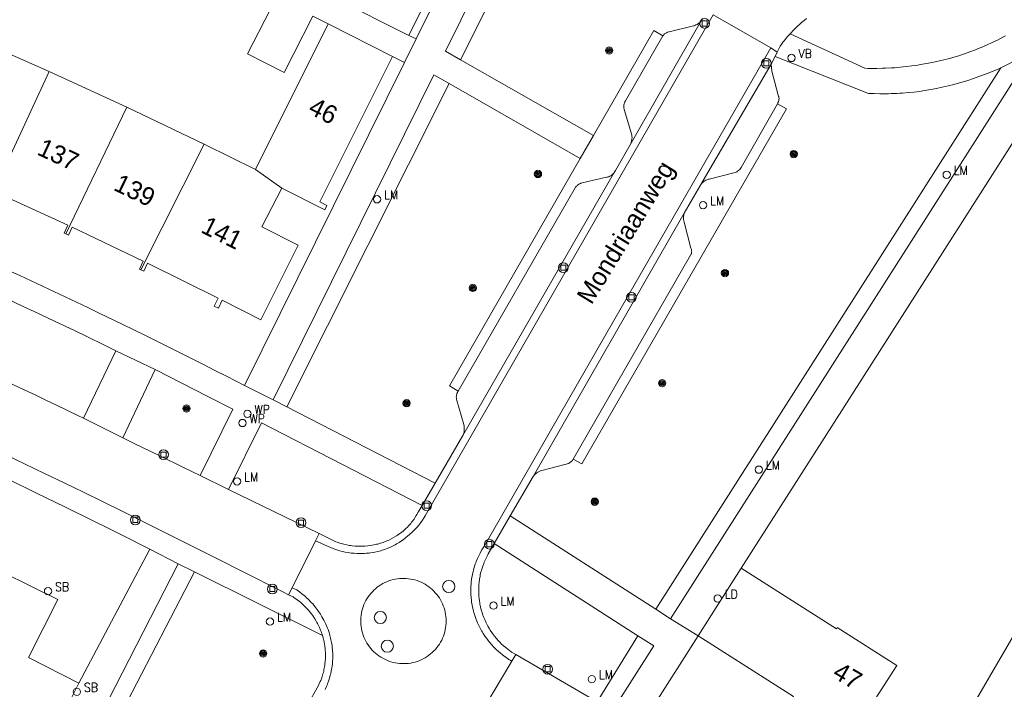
# Model space of a CAD drawing. Header units: metres. Extents: x 138165 to 154469, y 480134 to 494189.
# Tile 675 of 1056: x 146578 to 146646, y 487878 to 487924. Entities that reach past the tile are written whole.
import ezdxf

# ---------------------------------------------------------------- set-up
doc = ezdxf.new("R2010")
doc.units = ezdxf.units.M
doc.header["$LTSCALE"] = 0.001
doc.header["$MEASUREMENT"] = 0
for name, color, linetype, lineweight in [('Level 5', 7, 'Continuous', 0), ('TOP-L-topo objecten punt', 7, 'Continuous', 0), ('TOP-L-topo objecten vlak', 7, 'Continuous', 0), ('TOP-L-verharding molgoot', 7, 'Continuous', 0), ('TOP-T-topo huisnummering naamgeving', 7, 'Continuous', 0)]:
    doc.layers.add(name, color=color, linetype=linetype, lineweight=lineweight)
doc.styles.add('Style-INTL_ISO', font='INTL_ISO.shx')
doc.styles.add('Style-STANDARD', font='STANDARD.shx')

# ---------------------------------------------------------------- blocks, each defined once
blk = doc.blocks.new('24')
at = {"layer": 'TOP-L-topo objecten punt', "color": 7, "linetype": 'Continuous', "lineweight": 0}
for radius in [0.025, 0.0182, 0.0115, 0.005]:
    blk.add_circle((0, 0), radius, dxfattribs=at)
blk = doc.blocks.new('39')
at = {"layer": 'TOP-L-topo objecten punt', "color": 7, "linetype": 'Continuous', "lineweight": 0}
for p, q in [((0.0175, 0.0175), (-0.0175, 0.0175)), ((-0.0175, 0.0175), (-0.0175, -0.0175)), ((0.0175, 0.0175), (0.0175, -0.0175)), ((0.0175, -0.0175), (-0.0175, -0.0175))]:
    blk.add_line(p, q, dxfattribs=at)
blk.add_circle((0, 0), 0.0332, dxfattribs=at)
blk = doc.blocks.new('121')
at = {"layer": 'TOP-L-topo objecten punt', "color": 7, "linetype": 'Continuous', "lineweight": 0}
blk.add_circle((0, 0), 0.025, dxfattribs=at)
at = {"layer": 'TOP-L-topo objecten punt', "color": 7, "linetype": 'Continuous', "lineweight": 0, "style": 'Style-STANDARD'}
blk.add_text('LD', height=0.06, dxfattribs=at).set_placement((0.0483, 0))
blk = doc.blocks.new('*U13')
at = {"layer": 'Level 5', "color": 7, "linetype": 'Continuous', "lineweight": 0}
blk.add_circle((0, 0), 0.0415, dxfattribs=at)
blk = doc.blocks.new('150')
at = {"layer": 'Level 5', "color": 7, "linetype": 'Continuous', "lineweight": 0}
blk.add_blockref('*U13', (0, 0), dxfattribs=at)
blk = doc.blocks.new('73')
at = {"layer": 'TOP-L-topo objecten punt', "color": 7, "linetype": 'Continuous', "lineweight": 0}
blk.add_circle((0, 0), 0.025, dxfattribs=at)
at = {"layer": 'TOP-L-topo objecten punt', "color": 7, "linetype": 'Continuous', "lineweight": 0, "style": 'Style-STANDARD'}
blk.add_text('WP', height=0.06, dxfattribs=at).set_placement((0.0483, 0))
blk = doc.blocks.new('16')
at = {"layer": 'TOP-L-topo objecten punt', "color": 7, "linetype": 'Continuous', "lineweight": 0}
blk.add_circle((0, 0), 0.025, dxfattribs=at)
at = {"layer": 'TOP-L-topo objecten punt', "color": 7, "linetype": 'Continuous', "lineweight": 0, "style": 'Style-STANDARD'}
blk.add_text('LM', height=0.06, dxfattribs=at).set_placement((0.0483, 0))
blk = doc.blocks.new('175')
at = {"layer": 'TOP-L-topo objecten punt', "color": 7, "linetype": 'Continuous', "lineweight": 0}
blk.add_circle((0, 0), 0.025, dxfattribs=at)
at = {"layer": 'TOP-L-topo objecten punt', "color": 7, "linetype": 'Continuous', "lineweight": 0, "style": 'Style-STANDARD'}
blk.add_text('SB', height=0.06, dxfattribs=at).set_placement((0.0483, 0))
blk = doc.blocks.new('14')
at = {"layer": 'TOP-L-topo objecten punt', "color": 7, "linetype": 'Continuous', "lineweight": 0}
blk.add_circle((0, 0), 0.025, dxfattribs=at)
at = {"layer": 'TOP-L-topo objecten punt', "color": 7, "linetype": 'Continuous', "lineweight": 0, "style": 'Style-STANDARD'}
blk.add_text('VB', height=0.06, dxfattribs=at).set_placement((0.0483, 0))

msp = doc.modelspace()

# ---------------------------------------------------------------- linework, layer by layer
at = {"layer": 'TOP-L-topo objecten vlak', "flags": 128}
for points in [[(146617.115, 487946.164), (146613.088, 487937.964), (146605.56, 487922.775)], [(146608.573, 487921.334), (146607.548, 487921.918), (146613.847, 487934.638)], [(146613.847, 487934.638), (146614.948, 487934.053), (146608.573, 487921.334)], [(146605.062, 487923.004), (146609.705, 487932.379)], [(146627.743, 487886.638), (146645.419, 487914.33), (146650.066, 487921.633), (146652.652, 487926.12)], [(146596.003, 487925.56), (146594.039, 487921.735), (146596.542, 487920.478), (146598.505, 487924.304)], [(146605.062, 487923.004), (146599.98, 487925.576)], [(146598.505, 487924.304), (146599.548, 487923.78)], [(146625.826, 487924.401), (146606.168, 487890.198), (146606.101, 487890.091), (146605.984, 487889.915), (146605.923, 487889.829), (146605.86, 487889.744), (146605.73, 487889.578), (146605.593, 487889.417), (146605.523, 487889.339), (146605.378, 487889.186), (146605.227, 487889.039), (146605.149, 487888.967), (146605.07, 487888.897), (146604.99, 487888.829), (146604.826, 487888.696), (146604.657, 487888.57), (146604.483, 487888.451), (146604.394, 487888.394), (146604.214, 487888.284), (146604.122, 487888.232), (146603.936, 487888.133), (146603.746, 487888.041), (146603.615, 487887.988), (146603.424, 487887.917), (146603.231, 487887.854), (146603.133, 487887.826), (146603.035, 487887.799), (146602.936, 487887.774), (146602.738, 487887.731), (146602.638, 487887.712), (146602.437, 487887.68), (146602.336, 487887.667), (146602.235, 487887.656), (146602.133, 487887.647), (146602.032, 487887.64), (146601.828, 487887.633), (146601.625, 487887.633), (146601.523, 487887.636), (146601.32, 487887.648), (146601.118, 487887.668), (146600.916, 487887.696), (146600.716, 487887.732), (146600.517, 487887.775), (146600.321, 487887.827), (146600.126, 487887.886), (146599.934, 487887.953), (146599.839, 487887.989), (146599.744, 487888.027), (146599.651, 487888.067), (146598.687, 487888.508)], [(146620.166, 487915.535), (146625.035, 487924.033)], [(146625.035, 487924.033), (146624.998, 487923.984), (146624.97, 487923.951), (146624.908, 487923.887), (146624.875, 487923.857), (146624.841, 487923.829), (146624.769, 487923.777), (146624.731, 487923.754), (146624.652, 487923.713), (146624.612, 487923.695), (146624.529, 487923.664), (146624.486, 487923.652), (146622.834, 487923.247), (146622.808, 487923.242), (146622.737, 487923.223), (146622.702, 487923.211), (146622.636, 487923.181), (146622.604, 487923.163), (146622.543, 487923.122), (146622.514, 487923.099), (146622.487, 487923.075), (146622.461, 487923.049), (146622.436, 487923.022), (146622.413, 487922.994), (146622.392, 487922.964)], [(146625.104, 487924.159), (146625.035, 487924.033)], [(146629.76, 487922.142), (146625.826, 487924.401)], [(146631.079, 487923.116), (146631.165, 487923.208), (146631.253, 487923.3), (146631.432, 487923.479), (146631.617, 487923.652), (146631.711, 487923.736), (146631.858, 487923.871), (146631.944, 487923.946), (146632.031, 487924.019), (146632.209, 487924.162)], [(146599.548, 487923.78), (146594.583, 487913.852)], [(146599.548, 487923.78), (146603.937, 487921.558)], [(146622.392, 487922.964), (146621.78, 487923.324), (146617.649, 487916.16)], [(146580.503, 487920.526), (146575.164, 487922.883)], [(146605.56, 487922.775), (146604.765, 487921.144)], [(146605.56, 487922.775), (146605.062, 487923.004)], [(146622.392, 487922.964), (146619.834, 487918.542), (146619.806, 487918.487), (146619.79, 487918.45), (146619.764, 487918.374), (146619.754, 487918.335), (146619.739, 487918.255), (146619.732, 487918.175), (146619.732, 487918.134), (146619.737, 487918.054), (146619.75, 487917.974), (146619.76, 487917.935), (146620.263, 487916.286), (146620.281, 487916.179), (146620.286, 487916.132), (146620.289, 487916.037), (146620.284, 487915.942), (146620.279, 487915.895), (146620.262, 487915.802), (146620.238, 487915.71), (146620.206, 487915.621), (146620.166, 487915.535)], [(146631.079, 487923.116), (146630.912, 487922.926), (146630.83, 487922.829), (146630.75, 487922.731), (146630.672, 487922.632), (146630.595, 487922.531), (146630.52, 487922.429), (146630.405, 487922.267), (146630.203, 487921.866)], [(146645.783, 487922.965), (146645.602, 487922.871), (146645.236, 487922.686), (146644.868, 487922.509), (146644.496, 487922.339), (146644.12, 487922.177), (146643.931, 487922.098), (146643.742, 487922.022), (146643.36, 487921.874), (146642.976, 487921.734), (146642.783, 487921.666), (146642.589, 487921.601), (146642.345, 487921.529), (146641.958, 487921.422), (146641.568, 487921.323), (146641.373, 487921.276), (146640.981, 487921.188), (146640.784, 487921.147), (146640.389, 487921.072), (146639.993, 487921.003), (146639.795, 487920.972), (146639.397, 487920.916), (146638.998, 487920.868), (146638.798, 487920.847), (146638.398, 487920.81), (146638.197, 487920.795), (146637.997, 487920.782), (146637.596, 487920.762), (146637.395, 487920.754), (146636.993, 487920.746), (146636.591, 487920.746), (146636.39, 487920.748), (146636.189, 487920.753), (146631.079, 487923.116)], [(146612.092, 487880.275), (146611.965, 487880.351), (146611.875, 487880.408), (146611.786, 487880.466), (146611.698, 487880.526), (146611.526, 487880.651), (146611.442, 487880.716), (146611.277, 487880.851), (146611.196, 487880.92), (146611.117, 487880.991), (146611.039, 487881.064), (146610.888, 487881.213), (146610.814, 487881.29), (146610.742, 487881.368), (146610.671, 487881.448), (146610.602, 487881.529), (146610.535, 487881.611), (146610.469, 487881.694), (146610.367, 487881.828), (146610.245, 487881.998), (146610.13, 487882.173), (146610.075, 487882.262), (146610.021, 487882.352), (146609.97, 487882.443), (146609.92, 487882.535), (146609.825, 487882.722), (146609.738, 487882.912), (146609.697, 487883.009), (146609.62, 487883.204), (146609.551, 487883.402), (146609.49, 487883.602), (146609.462, 487883.703), (146609.413, 487883.906), (146609.371, 487884.112), (146609.337, 487884.318), (146609.323, 487884.422), (146609.301, 487884.63), (146609.286, 487884.839), (146609.282, 487884.944), (146609.28, 487885.153), (146609.286, 487885.363), (146609.3, 487885.572), (146609.31, 487885.676), (146609.335, 487885.884), (146609.351, 487885.988), (146609.389, 487886.194), (146609.434, 487886.398), (146609.46, 487886.5), (146609.517, 487886.701), (146609.582, 487886.9), (146609.617, 487886.999), (146609.654, 487887.097), (146609.734, 487887.291), (146609.821, 487887.481), (146609.867, 487887.575), (146609.915, 487887.668), (146610.017, 487887.852), (146610.07, 487887.942), (146610.125, 487888.031), (146610.24, 487888.206), (146619.118, 487903.644), (146629.76, 487922.142)], [(146645.462, 487920.789), (146645.742, 487920.926), (146646.111, 487921.115), (146646.477, 487921.311), (146646.658, 487921.411), (146647.018, 487921.618), (146647.196, 487921.723), (146647.55, 487921.94), (146647.725, 487922.051), (146622.926, 487883.178)], [(146630.203, 487921.866), (146629.76, 487922.142)], [(146630.203, 487921.866), (146630.053, 487921.565)], [(146604.765, 487921.144), (146593.838, 487899.092)], [(146596.373, 487912.569), (146599.313, 487911.101), (146599.455, 487911.387), (146598.972, 487911.629), (146603.937, 487921.558)], [(146603.937, 487921.558), (146604.765, 487921.144)], [(146617.649, 487916.16), (146608.573, 487921.334)], [(146629.788, 487921.033), (146630.053, 487921.565)], [(146630.053, 487921.565), (146636.43, 487919.041), (146636.818, 487919.025), (146637.207, 487919.017), (146637.401, 487919.016), (146637.789, 487919.019), (146637.983, 487919.024), (146638.371, 487919.04), (146638.565, 487919.051), (146638.759, 487919.064), (146639.146, 487919.095), (146639.532, 487919.135), (146639.725, 487919.158), (146639.892, 487919.18), (146640.289, 487919.239), (146640.685, 487919.305), (146641.079, 487919.38), (146641.472, 487919.462), (146641.863, 487919.552), (146642.252, 487919.65), (146642.639, 487919.755), (146642.832, 487919.811), (146643.215, 487919.928), (146643.597, 487920.053), (146643.975, 487920.185), (146644.164, 487920.254), (146644.352, 487920.325), (146644.725, 487920.472), (146645.095, 487920.627), (146645.279, 487920.707), (146645.462, 487920.789)], [(146580.503, 487920.526), (146576.452, 487911.824)], [(146585.806, 487918.092), (146580.503, 487920.526)], [(146645.462, 487920.789), (146621.925, 487883.842)], [(146624.997, 487912.818), (146629.788, 487921.033)], [(146630.213, 487918.338), (146630.25, 487918.396), (146630.279, 487918.458), (146630.292, 487918.49), (146630.31, 487918.556), (146630.316, 487918.59), (146630.321, 487918.624), (146630.324, 487918.693), (146630.318, 487918.761), (146630.313, 487918.795), (146630.305, 487918.829), (146630.296, 487918.862), (146630.271, 487918.926), (146630.158, 487919.363), (146629.826, 487920.559), (146629.788, 487921.033)], [(146595.788, 487898.119), (146606.751, 487920.314), (146607.801, 487919.714)], [(146607.801, 487919.714), (146596.713, 487897.643)], [(146607.801, 487919.714), (146616.75, 487914.599)], [(146581.625, 487909.45), (146585.806, 487918.092)], [(146591.073, 487915.581), (146585.806, 487918.092)], [(146616.271, 487894.071), (146616.861, 487893.75), (146630.828, 487917.981), (146630.213, 487918.338)], [(146630.213, 487918.338), (146627.729, 487913.975), (146627.694, 487913.92), (146627.646, 487913.858), (146627.591, 487913.801), (146627.562, 487913.775), (146627.5, 487913.727), (146627.467, 487913.705), (146627.433, 487913.685), (146627.398, 487913.667), (146627.325, 487913.636), (146627.25, 487913.613), (146625.547, 487913.18), (146625.521, 487913.176), (146625.444, 487913.157), (146625.406, 487913.145), (146625.332, 487913.116), (146625.262, 487913.079), (146625.196, 487913.035), (146625.135, 487912.985), (146625.079, 487912.928), (146625.03, 487912.867), (146624.997, 487912.818)], [(146616.75, 487914.599), (146617.649, 487916.16)], [(146591.073, 487915.581), (146586.762, 487907.002)], [(146594.583, 487913.852), (146591.073, 487915.581)], [(146620.166, 487915.535), (146619.15, 487913.771), (146619.081, 487913.652)], [(146616.75, 487914.599), (146607.824, 487899.084), (146608.42, 487898.72)], [(146596.373, 487912.569), (146594.583, 487913.852)], [(146619.081, 487913.652), (146619.049, 487913.607), (146618.996, 487913.547), (146618.967, 487913.519), (146618.906, 487913.468), (146618.84, 487913.423), (146618.77, 487913.385), (146618.696, 487913.354), (146618.658, 487913.341), (146618.619, 487913.331), (146618.541, 487913.315), (146616.875, 487912.931), (146616.838, 487912.921), (146616.801, 487912.909), (146616.765, 487912.895), (146616.73, 487912.879), (146616.695, 487912.861), (146616.662, 487912.841), (146616.598, 487912.798), (146616.539, 487912.747), (146616.512, 487912.72), (146616.486, 487912.691), (146616.439, 487912.63), (146616.417, 487912.597), (146608.42, 487898.72)], [(146619.081, 487913.652), (146608.74, 487895.681)], [(146586.762, 487907.002), (146586.955, 487906.91), (146587.211, 487907.446), (146592.032, 487905.064), (146591.764, 487904.527), (146592.051, 487904.382), (146592.319, 487904.919), (146594.948, 487903.579), (146597.5, 487908.685), (146595.005, 487909.934), (146596.373, 487912.569)], [(146623.84, 487910.871), (146624.967, 487912.766), (146624.997, 487912.818)], [(146576.452, 487911.824), (146576.648, 487911.737), (146576.888, 487912.282), (146581.777, 487910.04), (146581.527, 487909.495), (146581.625, 487909.45)], [(146613.535, 487892.886), (146623.84, 487910.871)], [(146623.84, 487910.871), (146623.823, 487910.792), (146623.815, 487910.742), (146623.804, 487910.642), (146623.802, 487910.591), (146623.804, 487910.491), (146623.808, 487910.44), (146623.821, 487910.34), (146623.843, 487910.242), (146624.302, 487908.48), (146624.331, 487908.42), (146624.341, 487908.392), (146624.349, 487908.363), (146624.355, 487908.334), (146624.359, 487908.304), (146624.361, 487908.244), (146624.359, 487908.215), (146624.355, 487908.185), (146624.342, 487908.127), (146624.32, 487908.071), (146624.307, 487908.044), (146624.275, 487907.994), (146616.271, 487894.071)], [(146581.625, 487909.45), (146581.818, 487909.362), (146582.067, 487909.904), (146586.923, 487907.587), (146586.666, 487907.048), (146586.762, 487907.002)], [(146593.838, 487899.092), (146592.596, 487899.731), (146591.81, 487900.133), (146591.023, 487900.533), (146589.447, 487901.327), (146588.657, 487901.722), (146587.075, 487902.505), (146585.49, 487903.282), (146583.901, 487904.051), (146583.142, 487904.416), (146581.598, 487905.152), (146580.824, 487905.517), (146579.274, 487906.242), (146578.498, 487906.602), (146577.721, 487906.96)], [(146585.058, 487901.473), (146584.362, 487901.815), (146582.967, 487902.492), (146582.268, 487902.829), (146580.868, 487903.496), (146579.464, 487904.155), (146578.761, 487904.482), (146578.057, 487904.808), (146576.598, 487905.475)], [(146582.84, 487896.87), (146585.058, 487901.473)], [(146587.73, 487900.188), (146585.058, 487901.473)], [(146585.519, 487895.525), (146587.73, 487900.188)], [(146587.73, 487900.188), (146591.324, 487898.359), (146593.044, 487897.48), (146590.801, 487892.955)], [(146577.679, 487899.332), (146578.802, 487898.808), (146579.536, 487898.461), (146580.269, 487898.112), (146581.001, 487897.761), (146582.463, 487897.054), (146582.84, 487896.87)], [(146593.838, 487899.092), (146595.788, 487898.119)], [(146608.42, 487898.72), (146608.399, 487898.687), (146608.363, 487898.619), (146608.335, 487898.547), (146608.323, 487898.51), (146608.313, 487898.472), (146608.3, 487898.396), (146608.294, 487898.318), (146608.297, 487898.241), (146608.301, 487898.202), (146608.307, 487898.164), (146608.326, 487898.089), (146608.804, 487896.429), (146608.823, 487896.333), (146608.834, 487896.236), (146608.837, 487896.139), (146608.832, 487896.041), (146608.826, 487895.993), (146608.819, 487895.945), (146608.798, 487895.849), (146608.785, 487895.802), (146608.752, 487895.71), (146608.74, 487895.681)], [(146596.713, 487897.643), (146595.788, 487898.119)], [(146606.851, 487892.43), (146596.713, 487897.643)], [(146582.84, 487896.87), (146585.519, 487895.525)], [(146592.731, 487892.011), (146594.992, 487896.565), (146605.958, 487890.914)], [(146608.74, 487895.681), (146606.851, 487892.43)], [(146590.801, 487892.955), (146589.677, 487893.51), (146588.016, 487894.321), (146586.352, 487895.126), (146585.519, 487895.525)], [(146596.843, 487884.819), (146596.397, 487885.039), (146593.611, 487886.453), (146592.217, 487887.157), (146589.937, 487888.304), (146587.127, 487889.705), (146585.472, 487890.521), (146582.832, 487891.814), (146581.511, 487892.458), (146580.189, 487893.1), (146577.542, 487894.379)], [(146613.535, 487892.886), (146613.565, 487892.924), (146613.597, 487892.961), (146613.631, 487892.997), (146613.666, 487893.031), (146613.702, 487893.063), (146613.778, 487893.124), (146613.818, 487893.152), (146613.902, 487893.203), (146613.945, 487893.226), (146613.989, 487893.247), (146614.034, 487893.266), (146614.126, 487893.299), (146615.782, 487893.734), (146615.818, 487893.74), (146615.854, 487893.749), (146615.924, 487893.771), (146615.958, 487893.785), (146615.991, 487893.801), (146616.054, 487893.838), (146616.084, 487893.859), (146616.141, 487893.906), (146616.192, 487893.959), (146616.215, 487893.987), (146616.237, 487894.017), (146616.271, 487894.071)], [(146592.731, 487892.011), (146590.801, 487892.955)], [(146577.69, 487892.702), (146579.634, 487891.763), (146581.575, 487890.816), (146583.512, 487889.862), (146584.479, 487889.383), (146585.445, 487888.901), (146587.375, 487887.933)], [(146606.851, 487892.43), (146605.958, 487890.914)], [(146611.974, 487890.204), (146613.535, 487892.886)], [(146598.923, 487888.991), (146592.731, 487892.011)], [(146605.958, 487890.914), (146605.695, 487890.464), (146605.606, 487890.301), (146605.558, 487890.221), (146605.459, 487890.065), (146605.406, 487889.988), (146605.297, 487889.838), (146605.24, 487889.765), (146605.181, 487889.693), (146605.12, 487889.623), (146605.059, 487889.554), (146604.931, 487889.419), (146604.865, 487889.354), (146604.797, 487889.29), (146604.658, 487889.167), (146604.514, 487889.051), (146604.44, 487888.994), (146604.288, 487888.887), (146604.211, 487888.836), (146604.053, 487888.739), (146603.89, 487888.648), (146603.724, 487888.565), (146603.64, 487888.526), (146603.555, 487888.489), (146603.383, 487888.42), (146603.295, 487888.389), (146603.119, 487888.331), (146602.94, 487888.282), (146602.85, 487888.26), (146602.668, 487888.222), (146602.441, 487888.183), (146602.25, 487888.158), (146602.058, 487888.141), (146601.961, 487888.135), (146601.769, 487888.13), (146601.672, 487888.13), (146601.48, 487888.137), (146601.383, 487888.143), (146601.191, 487888.162), (146601.096, 487888.174), (146601.001, 487888.189), (146600.811, 487888.223), (146600.623, 487888.266), (146600.529, 487888.29), (146600.344, 487888.344), (146600.162, 487888.405), (146600.071, 487888.439), (146599.978, 487888.476), (146598.923, 487888.991)], [(146610.873, 487888.309), (146611.974, 487890.204)], [(146621.925, 487883.842), (146611.974, 487890.204)], [(146598.923, 487888.991), (146598.687, 487888.508)], [(146598.687, 487888.508), (146597.076, 487885.292)], [(146612.357, 487880.732), (146612.154, 487880.855), (146612.07, 487880.91), (146611.905, 487881.025), (146611.824, 487881.085), (146611.666, 487881.21), (146611.513, 487881.341), (146611.366, 487881.478), (146611.294, 487881.549), (146611.155, 487881.694), (146611.022, 487881.845), (146610.895, 487882.001), (146610.774, 487882.162), (146610.716, 487882.244), (146610.605, 487882.412), (146610.552, 487882.498), (146610.451, 487882.672), (146610.404, 487882.761), (146610.313, 487882.941), (146610.23, 487883.124), (146610.155, 487883.311), (146610.086, 487883.5), (146610.055, 487883.596), (146609.998, 487883.789), (146609.949, 487883.984), (146609.908, 487884.181), (146609.89, 487884.28), (146609.875, 487884.379), (146609.849, 487884.579), (146609.839, 487884.679), (146609.826, 487884.88), (146609.822, 487884.981), (146609.82, 487885.081), (146609.82, 487885.182), (146609.827, 487885.383), (146609.833, 487885.484), (146609.851, 487885.684), (146609.878, 487885.884), (146609.912, 487886.082), (146609.932, 487886.181), (146609.978, 487886.377), (146610.004, 487886.474), (146610.032, 487886.57), (146610.093, 487886.762), (146610.162, 487886.951), (146610.2, 487887.045), (146610.28, 487887.229), (146610.322, 487887.32), (146610.413, 487887.5), (146610.476, 487887.614), (146610.873, 487888.309)], [(146610.873, 487888.309), (146620.695, 487882.01)], [(146587.375, 487887.933), (146582.534, 487878.776)], [(146587.375, 487887.933), (146589.313, 487886.918)], [(146582.534, 487878.776), (146579.097, 487880.525), (146581.084, 487884.489), (146575.436, 487887.263)], [(146579.275, 487864.864), (146578.295, 487865.423), (146589.313, 487886.918)], [(146589.313, 487886.918), (146590.411, 487886.373)], [(146590.411, 487886.373), (146579.275, 487864.864)], [(146590.411, 487886.373), (146599.153, 487882.033)], [(146624.799, 487882.025), (146631.303, 487877.875), (146630.798, 487877.084), (146634.848, 487874.499), (146638.356, 487879.995), (146634.304, 487882.58), (146634.245, 487882.488), (146627.743, 487886.638)], [(146624.799, 487882.025), (146627.743, 487886.638)], [(146605.176, 487885.893), (146605.027, 487885.915), (146604.877, 487885.929), (146604.726, 487885.935), (146604.575, 487885.934), (146604.424, 487885.924), (146604.274, 487885.907), (146604.125, 487885.882), (146603.978, 487885.85), (146603.832, 487885.81), (146603.689, 487885.762), (146603.548, 487885.707), (146603.411, 487885.645), (146603.277, 487885.576), (146603.146, 487885.5), (146603.02, 487885.418), (146602.898, 487885.329), (146602.781, 487885.233), (146602.669, 487885.132), (146602.562, 487885.025), (146602.461, 487884.913), (146602.366, 487884.796), (146602.277, 487884.674), (146602.194, 487884.548), (146602.119, 487884.416), (146602.051, 487884.281), (146601.99, 487884.142), (146601.936, 487884.001), (146601.889, 487883.856), (146601.85, 487883.71), (146601.819, 487883.562), (146601.795, 487883.412), (146601.779, 487883.261), (146601.771, 487883.11), (146601.771, 487882.958), (146601.779, 487882.807), (146601.795, 487882.656), (146601.818, 487882.506), (146601.849, 487882.358), (146601.888, 487882.212), (146601.934, 487882.067), (146601.988, 487881.926), (146602.049, 487881.787), (146602.117, 487881.652), (146602.193, 487881.52), (146602.274, 487881.392), (146602.363, 487881.269), (146602.457, 487881.151), (146602.558, 487881.038), (146602.665, 487880.93), (146602.776, 487880.827), (146602.893, 487880.731), (146603.015, 487880.641), (146603.142, 487880.557), (146603.272, 487880.48), (146603.407, 487880.41), (146603.544, 487880.347), (146603.685, 487880.291), (146603.829, 487880.243), (146603.975, 487880.202), (146604.123, 487880.169), (146604.272, 487880.143), (146604.423, 487880.126), (146604.574, 487880.116), (146604.725, 487880.114), (146604.877, 487880.119), (146605.028, 487880.133), (146605.178, 487880.155), (146605.326, 487880.184), (146605.473, 487880.221), (146605.618, 487880.265), (146605.761, 487880.317), (146605.9, 487880.376), (146606.036, 487880.443), (146606.169, 487880.516), (146606.298, 487880.597), (146606.422, 487880.683), (146606.541, 487880.776), (146606.656, 487880.876), (146606.765, 487880.981), (146606.869, 487881.091), (146606.967, 487881.207), (146607.059, 487881.328), (146607.144, 487881.453), (146607.223, 487881.582), (146607.294, 487881.716), (146607.358, 487881.853), (146607.415, 487881.993), (146607.464, 487882.135), (146607.506, 487882.28), (146607.54, 487882.427), (146607.566, 487882.576), (146607.585, 487882.726), (146607.596, 487882.876), (146607.6, 487883.027), (146607.595, 487883.178), (146607.583, 487883.329), (146607.563, 487883.478), (146607.535, 487883.627), (146607.5, 487883.773), (146607.457, 487883.918), (146607.407, 487884.06), (146607.349, 487884.2), (146607.284, 487884.336), (146607.212, 487884.469), (146607.134, 487884.598), (146607.049, 487884.723), (146606.957, 487884.843), (146606.86, 487884.958), (146606.757, 487885.068), (146606.648, 487885.173), (146606.534, 487885.272), (146606.415, 487885.364), (146606.291, 487885.451), (146606.163, 487885.531), (146606.031, 487885.604), (146605.895, 487885.671), (146605.757, 487885.73), (146605.615, 487885.782), (146605.471, 487885.827), (146605.324, 487885.864), (146605.176, 487885.893)], [(146596.843, 487884.819), (146597.076, 487885.292)], [(146597.076, 487885.292), (146597.405, 487885.144), (146597.584, 487885.019), (146597.751, 487884.892), (146597.914, 487884.759), (146597.993, 487884.69), (146598.071, 487884.619), (146598.148, 487884.547), (146598.223, 487884.474), (146598.37, 487884.323), (146598.51, 487884.167), (146598.645, 487884.005), (146598.71, 487883.922), (146598.835, 487883.753), (146598.895, 487883.667), (146599.01, 487883.491), (146599.118, 487883.311), (146599.242, 487883.088), (146599.335, 487882.906), (146599.379, 487882.814), (146599.499, 487882.532), (146599.535, 487882.436), (146599.602, 487882.243), (146599.633, 487882.145), (146599.661, 487882.047), (146599.713, 487881.849), (146599.736, 487881.75), (146599.757, 487881.65), (146599.776, 487881.549), (146599.808, 487881.347), (146599.821, 487881.246), (146599.841, 487881.042), (146599.849, 487880.94), (146599.854, 487880.838), (146599.858, 487880.634), (146599.857, 487880.532), (146599.854, 487880.429), (146599.849, 487880.327), (146599.843, 487880.225), (146599.834, 487880.123), (146599.81, 487879.92), (146599.795, 487879.819), (146599.76, 487879.618), (146599.716, 487879.418), (146599.692, 487879.319), (146599.637, 487879.122), (146599.574, 487878.927), (146599.504, 487878.735), (146599.466, 487878.64), (146599.426, 487878.546), (146599.341, 487878.36)], [(146599.153, 487882.033), (146599.124, 487882.126), (146599.092, 487882.219), (146599.059, 487882.311), (146599.024, 487882.402), (146598.948, 487882.582), (146598.865, 487882.759), (146598.821, 487882.846), (146598.775, 487882.932), (146598.727, 487883.017), (146598.626, 487883.185), (146598.519, 487883.348), (146598.404, 487883.507), (146598.345, 487883.584), (146598.221, 487883.736), (146598.092, 487883.882), (146597.956, 487884.022), (146597.886, 487884.091), (146597.815, 487884.158), (146597.668, 487884.287), (146597.593, 487884.349), (146597.439, 487884.469), (146597.279, 487884.582), (146597.198, 487884.637), (146597.145, 487884.671), (146596.843, 487884.819)], [(146622.926, 487883.178), (146621.925, 487883.842)], [(146650.602, 487881.681), (146647.268, 487883.626), (146643.49, 487877.147), (146645.829, 487875.783), (146646.071, 487874.863), (146643.136, 487869.829), (146650.755, 487865.386), (146656.85, 487875.839), (146649.645, 487880.04), (146650.602, 487881.681)], [(146622.926, 487883.178), (146624.799, 487882.025)], [(146599.153, 487882.033), (146599.197, 487881.884), (146599.244, 487881.699), (146599.265, 487881.605), (146599.3, 487881.417), (146599.315, 487881.323), (146599.338, 487881.133), (146599.347, 487881.038), (146599.359, 487880.847), (146599.362, 487880.656), (146599.361, 487880.56), (146599.358, 487880.465), (146599.345, 487880.274), (146599.325, 487880.084), (146599.312, 487879.989), (146599.297, 487879.894), (146599.26, 487879.707), (146599.239, 487879.613), (146599.216, 487879.521), (146599.191, 487879.428), (146599.136, 487879.245), (146599.105, 487879.155), (146599.038, 487878.976), (146599.002, 487878.887), (146598.964, 487878.799), (146598.882, 487878.627), (146598.793, 487878.457), (146598.184, 487877.362)], [(146617.917, 487877.503), (146620.695, 487882.01)], [(146620.695, 487882.01), (146621.784, 487881.328), (146618.978, 487876.942)], [(146621.574, 487876.945), (146624.799, 487882.025)], [(146610.181, 487877.087), (146612.092, 487880.275)], [(146612.357, 487880.732), (146612.092, 487880.275)], [(146617.917, 487877.503), (146612.357, 487880.732)], [(146582.534, 487878.776), (146580.507, 487874.732)]]:
    msp.add_lwpolyline(points, dxfattribs=at)
at = {"layer": 'TOP-L-verharding molgoot', "flags": 128}
for points in [[(146620.166, 487915.535), (146625.035, 487924.033)], [(146624.997, 487912.818), (146629.788, 487921.033)], [(146608.74, 487895.681), (146619.081, 487913.652)], [(146613.535, 487892.886), (146623.84, 487910.871)]]:
    msp.add_lwpolyline(points, dxfattribs=at)

# ---------------------------------------------------------------- block references
at = {"layer": 'TOP-L-topo objecten punt', "xscale": 10, "yscale": 10, "zscale": 10}
for name, p in [('39', (146625.251, 487923.815)), ('24', (146618.726, 487921.968)), ('14', (146631.172, 487921.46)), ('39', (146629.453, 487921.098)), ('24', (146631.329, 487914.899)), ('24', (146613.868, 487913.541)), ('16', (146641.772, 487913.488)), ('16', (146602.883, 487911.811)), ('16', (146625.138, 487911.407)), ('39', (146615.599, 487907.148)), ('24', (146626.634, 487906.778)), ('24', (146609.418, 487905.763)), ('39', (146620.25, 487905.117)), ('24', (146622.342, 487899.26)), ('24', (146589.874, 487897.532)), ('73', (146594.031, 487897.163)), ('24', (146604.901, 487897.89)), ('73', (146593.693, 487896.542)), ('39', (146588.305, 487894.385)), ('16', (146628.946, 487893.357)), ('16', (146593.325, 487892.556)), ('39', (146606.267, 487890.901)), ('24', (146617.743, 487891.172)), ('39', (146586.378, 487889.928)), ('39', (146597.694, 487889.735)), ('39', (146610.541, 487888.27)), ('175', (146580.419, 487885.06)), ('39', (146595.734, 487885.209)), ('150', (146607.776, 487885.376)), ('121', (146626.137, 487884.565)), ('16', (146610.834, 487884.076)), ('16', (146595.573, 487882.985)), ('150', (146603.104, 487883.264)), ('150', (146603.584, 487881.312)), ('24', (146595.103, 487880.811)), ('39', (146614.531, 487879.736)), ('16', (146617.543, 487879.059)), ('175', (146582.39, 487878.195))]:
    msp.add_blockref(name, p, dxfattribs=at)

# ---------------------------------------------------------------- texts
at = {"layer": 'TOP-T-topo huisnummering naamgeving', "style": 'Style-INTL_ISO'}
for s, rotation, p in [('46', 333.4, (146598.104, 487917.712)), ('137', 335.1, (146579.6, 487914.896)), ('Mondriaanweg', 58.6, (146617.518, 487904.566)), ('139', 334.2, (146584.82, 487912.475)), ('141', 333.4, (146590.783, 487909.592)), ('47', 329.5, (146633.895, 487879.222))]:
    msp.add_text(s, height=1.25, rotation=rotation, dxfattribs=at).set_placement(p)

doc.saveas('drawing.dxf')
